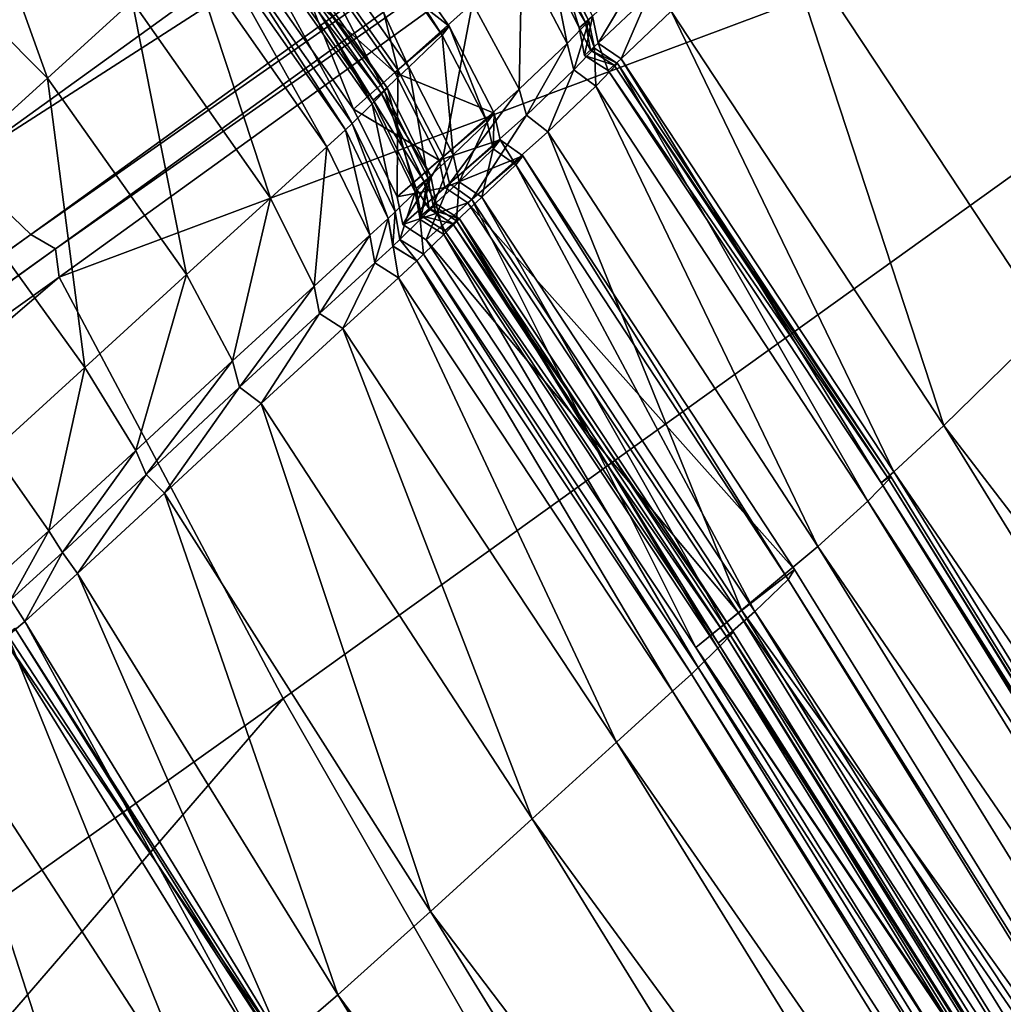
# Model space of a CAD drawing. Header units: millimetres. Extents: x 2387 to 13955, y -4964 to 364.
# Tile 834 of 1056: x 3747 to 3754, y 213 to 220. Entities that reach past the tile are written whole.
import ezdxf

# ---------------------------------------------------------------- set-up
doc = ezdxf.new("R2010")
doc.units = ezdxf.units.MM
doc.header["$MEASUREMENT"] = 0
doc.layers.add('Predefinito', color=7, linetype='Continuous', true_color=0x000000)

# ---------------------------------------------------------------- blocks, each defined once
blk = doc.blocks.new('Blocco 09')
at = {"layer": 'Predefinito'}
for points in [[(342.111, -49.8907, 440.6511), (340.1387, -46.9008, 440.6999), (348.2048, -38.96, 483.9039)], [(333.1882, -47.3724, 715.7838), (334.2477, -48.751, 715.7764), (344.7971, -41.135, 756.7747)], [(345.3139, -41.634, 756.7369), (344.7971, -41.135, 756.7747), (334.2477, -48.751, 715.7764)], [(334.2477, -48.751, 715.7764), (334.7687, -49.2472, 715.7541), (345.3139, -41.634, 756.7369)], [(345.488, -41.7405, 756.7118), (345.3139, -41.634, 756.7369), (334.7687, -49.2472, 715.7541)], [(334.7687, -49.2472, 715.7541), (334.9456, -49.3517, 715.7394), (345.488, -41.7405, 756.7118)], [(345.5183, -41.9427, 756.7369), (345.488, -41.7405, 756.7118), (334.9456, -49.3517, 715.7394)], [(334.9456, -49.3517, 715.7394), (334.9729, -49.5555, 715.7541), (345.5183, -41.9427, 756.7369)], [(347.1957, -44.9843, 756.7747), (345.5183, -41.9427, 756.7369), (334.9729, -49.5555, 715.7541)], [(334.9729, -49.5555, 715.7541), (336.5888, -52.5991, 715.7764), (347.1957, -44.9843, 756.7747)], [(347.1957, -44.9843, 756.7747), (336.5888, -52.5991, 715.7764), (341.5311, -61.2234, 715.7838)], [(341.5311, -61.2234, 715.7838), (352.3113, -53.6095, 756.7874), (347.1957, -44.9843, 756.7747)], [(337.4169, -48.0605, 426.8951), (336.4146, -46.6413, 426.8765), (336.9506, -46.1608, 427.6754)], [(336.9506, -46.1608, 427.6754), (337.9561, -47.578, 427.699), (337.4169, -48.0605, 426.8951)], [(337.7866, -47.7435, 425.7077), (336.7849, -46.3238, 425.7232), (336.3969, -46.6588, 426.6674)], [(337.7365, -47.8086, 423.2912), (336.7349, -46.3888, 423.2935), (336.7849, -46.3238, 425.7232)], [(336.7849, -46.3238, 425.7232), (337.7866, -47.7435, 425.7077), (337.7365, -47.8086, 423.2912)], [(334.888, -48.1196, 18.6888), (333.6914, -46.917, 18.8449), (334.2665, -46.3933, 21.8085)], [(334.2665, -46.3933, 21.8085), (335.4995, -47.5638, 21.7179), (334.888, -48.1196, 18.6888)], [(337.4966, -48.0409, 420.8841), (336.4964, -46.6202, 420.8716), (336.7349, -46.3888, 423.2935)], [(336.7349, -46.3888, 423.2935), (337.7365, -47.8086, 423.2912), (337.4966, -48.0409, 420.8841)], [(337.3177, -48.2064, 419.9627), (336.3193, -46.7845, 419.9508), (336.4964, -46.6202, 420.8716)], [(336.4964, -46.6202, 420.8716), (337.4966, -48.0409, 420.8841), (337.3177, -48.2064, 419.9627)], [(337.0964, -48.3434, 426.8248), (336.0977, -46.9218, 426.8204), (336.4146, -46.6413, 426.8765)], [(337.3964, -48.0798, 426.6573), (336.3969, -46.6588, 426.6674), (336.0977, -46.9218, 426.8204)], [(336.3969, -46.6588, 426.6674), (337.3964, -48.0798, 426.6573), (337.7866, -47.7435, 425.7077)], [(336.4146, -46.6413, 426.8765), (337.4169, -48.0605, 426.8951), (337.0964, -48.3434, 426.8248)], [(337.231, -48.3051, 412.5747), (336.2337, -46.8823, 412.5814), (336.3452, -46.7691, 417.7328)], [(337.343, -48.1916, 417.7226), (336.3452, -46.7691, 417.7328), (336.2985, -46.8049, 419.5822)], [(336.3452, -46.7691, 417.7328), (337.343, -48.1916, 417.7226), (337.231, -48.3051, 412.5747)], [(337.238, -48.2777, 419.7769), (336.2409, -46.855, 419.7736), (336.3193, -46.7845, 419.9508)], [(337.2958, -48.2277, 419.5768), (336.2985, -46.8049, 419.5822), (336.2409, -46.855, 419.7736)], [(336.2985, -46.8049, 419.5822), (337.2958, -48.2277, 419.5768), (337.343, -48.1916, 417.7226)], [(336.3193, -46.7845, 419.9508), (337.3177, -48.2064, 419.9627), (337.238, -48.2777, 419.7769)], [(337.0874, -48.4463, 360.7502), (336.0907, -47.023, 360.7514), (336.2337, -46.8823, 412.5814)], [(336.2337, -46.8823, 412.5814), (337.231, -48.3051, 412.5747), (337.0874, -48.4463, 360.7502)], [(336.2409, -46.855, 419.7736), (337.238, -48.2777, 419.7769), (337.2958, -48.2277, 419.5768)], [(341.3579, -50.6271, 435.6096), (339.3898, -47.6363, 435.668), (340.1387, -46.9008, 440.6999)], [(340.1387, -46.9008, 440.6999), (342.111, -49.8907, 440.6511), (341.3579, -50.6271, 435.6096)], [(333.6914, -46.917, 18.8449), (334.888, -48.1196, 18.6888), (334.1407, -48.7988, 16.9448)], [(336.0977, -46.9218, 426.8204), (337.0964, -48.3434, 426.8248), (337.3964, -48.0798, 426.6573)], [(337.0394, -48.4934, 218.8664), (336.0431, -47.0699, 218.866), (336.0907, -47.023, 360.7514)], [(336.0907, -47.023, 360.7514), (337.0874, -48.4463, 360.7502), (337.0394, -48.4934, 218.8664)], [(338.7269, -47.7567, 433.6635), (338.4147, -47.12, 433.6437), (338.5046, -47.0386, 433.8206)], [(338.5046, -47.0386, 433.8206), (338.8224, -47.6716, 433.8657), (338.7269, -47.7567, 433.6635)], [(336.9042, -48.6164, 25.2978), (335.9072, -47.1934, 25.2921), (336.0431, -47.0699, 28.6712)], [(336.0431, -47.0699, 28.6712), (337.0396, -48.4933, 28.6733), (336.9042, -48.6164, 25.2978)], [(337.0396, -48.4933, 28.6733), (336.0431, -47.0699, 28.6712), (336.0431, -47.0699, 77.8607)], [(336.0431, -47.0699, 77.8607), (337.0396, -48.4934, 77.8614), (337.0396, -48.4933, 28.6733)], [(336.0431, -47.0699, 218.866), (337.0394, -48.4934, 218.8664), (337.0396, -48.4934, 77.8614)], [(337.0396, -48.4934, 77.8614), (336.0431, -47.0699, 77.8607), (336.0431, -47.0699, 218.866)], [(338.6401, -47.8688, 430.1), (338.3117, -47.2431, 430.0676), (338.481, -47.072, 432.4857)], [(338.772, -47.7185, 433.432), (338.4611, -47.0811, 433.4382), (338.4147, -47.12, 433.6437)], [(338.4147, -47.12, 433.6437), (338.7269, -47.7567, 433.6635), (338.772, -47.7185, 433.432)], [(338.7968, -47.7061, 432.4759), (338.481, -47.072, 432.4857), (338.4611, -47.0811, 433.4382)], [(338.4611, -47.0811, 433.4382), (338.772, -47.7185, 433.432), (338.7968, -47.7061, 432.4759)], [(338.481, -47.072, 432.4857), (338.7968, -47.7061, 432.4759), (338.6401, -47.8688, 430.1)], [(336.498, -48.9858, 21.7303), (335.4995, -47.5638, 21.7179), (335.9072, -47.1934, 25.2921)], [(335.9072, -47.1934, 25.2921), (336.9042, -48.6164, 25.2978), (336.498, -48.9858, 21.7303)], [(338.2923, -48.1985, 427.77), (337.9561, -47.578, 427.699), (338.3117, -47.2431, 430.0676)], [(338.3117, -47.2431, 430.0676), (338.6401, -47.8688, 430.1), (338.2923, -48.1985, 427.77)], [(338.8627, -47.8679, 433.8958), (338.8224, -47.6716, 433.8657), (339.1826, -47.3286, 435.668)], [(339.1826, -47.3286, 435.668), (339.2256, -47.5232, 435.7069), (338.8627, -47.8679, 433.8958)], [(339.0297, -47.9795, 433.8657), (338.8627, -47.8679, 433.8958), (339.2256, -47.5232, 435.7069)], [(339.2256, -47.5232, 435.7069), (339.3898, -47.6363, 435.668), (339.0297, -47.9795, 433.8657)], [(335.8919, -49.5378, 18.7102), (334.888, -48.1196, 18.6888), (335.4995, -47.5638, 21.7179)], [(335.4995, -47.5638, 21.7179), (336.498, -48.9858, 21.7303), (335.8919, -49.5378, 18.7102)], [(337.744, -48.6872, 426.9513), (337.4169, -48.0605, 426.8951), (337.9561, -47.578, 427.699)], [(337.9561, -47.578, 427.699), (338.2923, -48.1985, 427.77), (337.744, -48.6872, 426.9513)], [(338.7635, -47.9555, 433.6768), (338.7269, -47.7567, 433.6635), (338.8224, -47.6716, 433.8657)], [(338.8224, -47.6716, 433.8657), (338.8627, -47.8679, 433.8958), (338.7635, -47.9555, 433.6768)], [(340.9988, -50.9628, 433.8204), (339.0297, -47.9795, 433.8657), (339.3898, -47.6363, 435.668)], [(339.3898, -47.6363, 435.668), (341.3579, -50.6271, 435.6096), (340.9988, -50.9628, 433.8204)], [(338.1115, -48.3717, 425.6612), (337.7866, -47.7435, 425.7077), (337.3964, -48.0798, 426.6573)], [(338.061, -48.4369, 423.2844), (337.7365, -47.8086, 423.2912), (337.7866, -47.7435, 425.7077)], [(337.7866, -47.7435, 425.7077), (338.1115, -48.3717, 425.6612), (338.061, -48.4369, 423.2844)], [(338.6874, -48.0602, 430.1217), (338.6401, -47.8688, 430.1), (338.7968, -47.7061, 432.4759)], [(338.7968, -47.7061, 432.4759), (338.8358, -47.9031, 432.4695), (338.6874, -48.0602, 430.1217)], [(338.8079, -47.9177, 433.4279), (338.772, -47.7185, 433.432), (338.7269, -47.7567, 433.6635)], [(338.7269, -47.7567, 433.6635), (338.7635, -47.9555, 433.6768), (338.8079, -47.9177, 433.4279)], [(338.8358, -47.9031, 432.4695), (338.7968, -47.7061, 432.4759), (338.772, -47.7185, 433.432)], [(338.772, -47.7185, 433.432), (338.8079, -47.9177, 433.4279), (338.8358, -47.9031, 432.4695)], [(337.8171, -48.672, 420.9218), (337.4966, -48.0409, 420.8841), (337.7365, -47.8086, 423.2912)], [(337.7365, -47.8086, 423.2912), (338.061, -48.4369, 423.2844), (337.8171, -48.672, 420.9218)], [(338.345, -48.3866, 427.8173), (338.2923, -48.1985, 427.77), (338.6401, -47.8688, 430.1)], [(338.6401, -47.8688, 430.1), (338.6874, -48.0602, 430.1217), (338.345, -48.3866, 427.8173)], [(338.8472, -48.1764, 430.1), (338.6874, -48.0602, 430.1217), (338.8358, -47.9031, 432.4695)], [(338.9343, -48.0646, 433.6635), (338.7635, -47.9555, 433.6768), (338.8627, -47.8679, 433.8958)], [(339.0038, -48.0135, 432.4759), (338.8358, -47.9031, 432.4695), (338.8079, -47.9177, 433.4279)], [(338.8358, -47.9031, 432.4695), (339.0038, -48.0135, 432.4759), (338.8472, -48.1764, 430.1)], [(338.8627, -47.8679, 433.8958), (339.0297, -47.9795, 433.8657), (338.9343, -48.0646, 433.6635)], [(338.9793, -48.0261, 433.432), (338.8079, -47.9177, 433.4279), (338.7635, -47.9555, 433.6768)], [(338.7635, -47.9555, 433.6768), (338.9343, -48.0646, 433.6635), (338.9793, -48.0261, 433.432)], [(338.8079, -47.9177, 433.4279), (338.9793, -48.0261, 433.432), (339.0038, -48.0135, 432.4759)], [(340.9069, -51.041, 433.6433), (338.9343, -48.0646, 433.6635), (339.0297, -47.9795, 433.8657)], [(339.0297, -47.9795, 433.8657), (340.9988, -50.9628, 433.8204), (340.9069, -51.041, 433.6433)], [(337.6328, -48.8411, 419.9983), (337.3177, -48.2064, 419.9627), (337.4966, -48.0409, 420.8841)], [(337.4966, -48.0409, 420.8841), (337.8171, -48.672, 420.9218), (337.6328, -48.8411, 419.9983)], [(340.8095, -51.1732, 430.0675), (338.8472, -48.1764, 430.1), (339.0038, -48.0135, 432.4759)], [(340.9549, -51.0048, 433.4379), (338.9793, -48.0261, 433.432), (338.9343, -48.0646, 433.6635)], [(340.9775, -51.0002, 432.4856), (339.0038, -48.0135, 432.4759), (338.9793, -48.0261, 433.432)], [(338.9793, -48.0261, 433.432), (340.9549, -51.0048, 433.4379), (340.9775, -51.0002, 432.4856)], [(339.0038, -48.0135, 432.4759), (340.9775, -51.0002, 432.4856), (340.8095, -51.1732, 430.0675)], [(335.1569, -50.2087, 16.9769), (334.1407, -48.7988, 16.9448), (334.888, -48.1196, 18.6888)], [(334.888, -48.1196, 18.6888), (335.8919, -49.5378, 18.7102), (335.1569, -50.2087, 16.9769)], [(337.4126, -48.9775, 426.8389), (337.0964, -48.3434, 426.8248), (337.4169, -48.0605, 426.8951)], [(337.7152, -48.7121, 426.6274), (337.3964, -48.0798, 426.6573), (337.0964, -48.3434, 426.8248)], [(337.3964, -48.0798, 426.6573), (337.7152, -48.7121, 426.6274), (338.1115, -48.3717, 425.6612)], [(337.4169, -48.0605, 426.8951), (337.744, -48.6872, 426.9513), (337.4126, -48.9775, 426.8389)], [(338.4998, -48.5066, 427.77), (338.345, -48.3866, 427.8173), (338.6874, -48.0602, 430.1217)], [(338.6874, -48.0602, 430.1217), (338.8472, -48.1764, 430.1), (338.4998, -48.5066, 427.77)], [(338.9343, -48.0646, 433.6635), (340.9069, -51.041, 433.6433), (340.9549, -51.0048, 433.4379)], [(337.5426, -48.9421, 412.5548), (337.231, -48.3051, 412.5747), (337.343, -48.1916, 417.7226)], [(337.656, -48.8276, 417.6924), (337.343, -48.1916, 417.7226), (337.2958, -48.2277, 419.5768)], [(337.343, -48.1916, 417.7226), (337.656, -48.8276, 417.6924), (337.5426, -48.9421, 412.5548)], [(340.4497, -51.5013, 427.6988), (338.4998, -48.5066, 427.77), (338.8472, -48.1764, 430.1)], [(338.8472, -48.1764, 430.1), (340.8095, -51.1732, 430.0675), (340.4497, -51.5013, 427.6988)], [(337.5493, -48.9151, 419.7868), (337.238, -48.2777, 419.7769), (337.3177, -48.2064, 419.9627)], [(337.6076, -48.8646, 419.5607), (337.2958, -48.2277, 419.5768), (337.238, -48.2777, 419.7769)], [(337.2958, -48.2277, 419.5768), (337.6076, -48.8646, 419.5607), (337.656, -48.8276, 417.6924)], [(337.3177, -48.2064, 419.9627), (337.6328, -48.8411, 419.9983), (337.5493, -48.9151, 419.7868)], [(337.7908, -48.8796, 426.9889), (337.744, -48.6872, 426.9513), (338.2923, -48.1985, 427.77)], [(338.2923, -48.1985, 427.77), (338.345, -48.3866, 427.8173), (337.7908, -48.8796, 426.9889)], [(337.3967, -49.0847, 360.7469), (337.0874, -48.4463, 360.7502), (337.231, -48.3051, 412.5747)], [(337.231, -48.3051, 412.5747), (337.5426, -48.9421, 412.5548), (337.3967, -49.0847, 360.7469)], [(337.238, -48.2777, 419.7769), (337.5493, -48.9151, 419.7868), (337.6076, -48.8646, 419.5607)], [(337.0964, -48.3434, 426.8248), (337.4126, -48.9775, 426.8389), (337.7152, -48.7121, 426.6274)], [(338.1566, -48.5649, 425.6302), (338.1115, -48.3717, 425.6612), (337.7152, -48.7121, 426.6274)], [(337.9519, -48.996, 426.9512), (337.7908, -48.8796, 426.9889), (338.345, -48.3866, 427.8173)], [(338.345, -48.3866, 427.8173), (338.4998, -48.5066, 427.77), (337.9519, -48.996, 426.9512)], [(338.106, -48.6301, 423.2798), (338.061, -48.4369, 423.2844), (338.1115, -48.3717, 425.6612)], [(338.1115, -48.3717, 425.6612), (338.1566, -48.5649, 425.6302), (338.106, -48.6301, 423.2798)], [(337.3481, -49.1323, 218.8677), (337.0394, -48.4934, 218.8664), (337.0874, -48.4463, 360.7502)], [(337.0874, -48.4463, 360.7502), (337.3967, -49.0847, 360.7469), (337.3481, -49.1323, 218.8677)], [(337.8593, -48.867, 420.9469), (337.8171, -48.672, 420.9218), (338.061, -48.4369, 423.2844)], [(338.061, -48.4369, 423.2844), (338.106, -48.6301, 423.2798), (337.8593, -48.867, 420.9469)], [(337.2148, -49.254, 25.3151), (336.9042, -48.6164, 25.2978), (337.0396, -48.4933, 28.6733)], [(337.0394, -48.4934, 218.8664), (337.3481, -49.1323, 218.8677), (337.3482, -49.1323, 77.8633)], [(337.3482, -49.1323, 77.8633), (337.0396, -48.4934, 77.8614), (337.0394, -48.4934, 218.8664)], [(337.3485, -49.1321, 28.6798), (337.0396, -48.4933, 28.6733), (337.0396, -48.4934, 77.8614)], [(337.0396, -48.4933, 28.6733), (337.3485, -49.1321, 28.6798), (337.2148, -49.254, 25.3151)], [(337.0396, -48.4934, 77.8614), (337.3482, -49.1323, 77.8633), (337.3485, -49.1321, 28.6798)], [(339.897, -51.9616, 426.894), (337.9519, -48.996, 426.9512), (338.4998, -48.5066, 427.77)], [(338.4998, -48.5066, 427.77), (340.4497, -51.5013, 427.6988), (339.897, -51.9616, 426.894)], [(336.8132, -49.6204, 21.7675), (336.498, -48.9858, 21.7303), (336.9042, -48.6164, 25.2978)], [(336.9042, -48.6164, 25.2978), (337.2148, -49.254, 25.3151), (336.8132, -49.6204, 21.7675)], [(337.7152, -48.7121, 426.6274), (337.7564, -48.9083, 426.6075), (338.1566, -48.5649, 425.6302)], [(338.319, -48.6798, 425.6611), (338.1566, -48.5649, 425.6302), (337.7564, -48.9083, 426.6075)], [(338.2683, -48.7447, 423.2844), (338.106, -48.6301, 423.2798), (338.1566, -48.5649, 425.6302)], [(338.1566, -48.5649, 425.6302), (338.319, -48.6798, 425.6611), (338.2683, -48.7447, 423.2844)], [(337.4521, -49.175, 426.8483), (337.4126, -48.9775, 426.8389), (337.744, -48.6872, 426.9513)], [(337.744, -48.6872, 426.9513), (337.7908, -48.8796, 426.9889), (337.4521, -49.175, 426.8483)], [(337.6713, -49.0386, 420.022), (337.6328, -48.8411, 419.9983), (337.8171, -48.672, 420.9218)], [(337.8171, -48.672, 420.9218), (337.8593, -48.867, 420.9469), (337.6713, -49.0386, 420.022)], [(337.7564, -48.9083, 426.6075), (337.923, -49.0209, 426.6273), (338.319, -48.6798, 425.6611)], [(338.0243, -48.9796, 420.9218), (337.8593, -48.867, 420.9469), (338.106, -48.6301, 423.2798)], [(340.2802, -51.6668, 425.7074), (338.319, -48.6798, 425.6611), (337.923, -49.0209, 426.6273)], [(338.106, -48.6301, 423.2798), (338.2683, -48.7447, 423.2844), (338.0243, -48.9796, 420.9218)], [(340.2344, -51.739, 423.2912), (338.2683, -48.7447, 423.2844), (338.319, -48.6798, 425.6611)], [(338.319, -48.6798, 425.6611), (340.2802, -51.6668, 425.7074), (340.2344, -51.739, 423.2912)], [(304.204, -71.109, 600.0856), (334.7687, -49.2472, 715.7541), (334.2477, -48.751, 715.7764)], [(337.7564, -48.9083, 426.6075), (337.7152, -48.7121, 426.6274), (337.4126, -48.9775, 426.8389)], [(339.9935, -51.9695, 420.8841), (338.0243, -48.9796, 420.9218), (338.2683, -48.7447, 423.2844)], [(338.2683, -48.7447, 423.2844), (340.2344, -51.739, 423.2912), (339.9935, -51.9695, 420.8841)], [(334.1407, -48.7988, 16.9448), (335.1569, -50.2087, 16.9769), (334.4927, -50.8134, 16.2395)], [(337.5786, -49.1408, 412.5415), (337.5426, -48.9421, 412.5548), (337.656, -48.8276, 417.6924)], [(337.656, -48.8276, 417.6924), (337.6931, -49.0258, 417.6723), (337.5786, -49.1408, 412.5415)], [(337.6931, -49.0258, 417.6723), (337.656, -48.8276, 417.6924), (337.6076, -48.8646, 419.5607)], [(337.6207, -49.2866, 426.8387), (337.4521, -49.175, 426.8483), (337.7908, -48.8796, 426.9889)], [(337.5852, -49.1143, 419.7934), (337.5493, -48.9151, 419.7868), (337.6328, -48.8411, 419.9983)], [(337.6439, -49.0635, 419.5499), (337.6076, -48.8646, 419.5607), (337.5493, -48.9151, 419.7868)], [(337.6328, -48.8411, 419.9983), (337.6713, -49.0386, 420.022), (337.5852, -49.1143, 419.7934)], [(337.6076, -48.8646, 419.5607), (337.6439, -49.0635, 419.5499), (337.6931, -49.0258, 417.6723)], [(337.7908, -48.8796, 426.9889), (337.9519, -48.996, 426.9512), (337.6207, -49.2866, 426.8387)], [(337.8401, -49.1489, 419.9983), (337.6713, -49.0386, 420.022), (337.8593, -48.867, 420.9469)], [(337.8593, -48.867, 420.9469), (338.0243, -48.9796, 420.9218), (337.8401, -49.1489, 419.9983)], [(337.4312, -49.2844, 360.7446), (337.3967, -49.0847, 360.7469), (337.5426, -48.9421, 412.5548)], [(337.4126, -48.9775, 426.8389), (337.4521, -49.175, 426.8483), (337.7564, -48.9083, 426.6075)], [(337.5426, -48.9421, 412.5548), (337.5786, -49.1408, 412.5415), (337.4312, -49.2844, 360.7446)], [(337.923, -49.0209, 426.6273), (337.7564, -48.9083, 426.6075), (337.4521, -49.175, 426.8483)], [(337.5493, -48.9151, 419.7868), (337.5852, -49.1143, 419.7934), (337.6439, -49.0635, 419.5499)], [(336.2236, -50.1613, 18.7743), (335.8919, -49.5378, 18.7102), (336.498, -48.9858, 21.7303)], [(336.498, -48.9858, 21.7303), (336.8132, -49.6204, 21.7675), (336.2236, -50.1613, 18.7743)], [(337.4521, -49.175, 426.8483), (337.6207, -49.2866, 426.8387), (337.923, -49.0209, 426.6273)], [(337.7493, -49.249, 412.5548), (337.5786, -49.1408, 412.5415), (337.6931, -49.0258, 417.6723)], [(337.7566, -49.223, 419.7868), (337.5852, -49.1143, 419.7934), (337.6713, -49.0386, 420.022)], [(339.5673, -52.2297, 426.8232), (337.6207, -49.2866, 426.8387), (337.9519, -48.996, 426.9512)], [(339.8765, -51.9809, 426.6562), (337.923, -49.0209, 426.6273), (337.6207, -49.2866, 426.8387)], [(337.8629, -49.1348, 417.6924), (337.6931, -49.0258, 417.6723), (337.6439, -49.0635, 419.5499)], [(337.6713, -49.0386, 420.022), (337.8401, -49.1489, 419.9983), (337.7566, -49.223, 419.7868)], [(337.6931, -49.0258, 417.6723), (337.8629, -49.1348, 417.6924), (337.7493, -49.249, 412.5548)], [(339.8118, -52.1304, 419.9626), (337.8401, -49.1489, 419.9983), (338.0243, -48.9796, 420.9218)], [(337.923, -49.0209, 426.6273), (339.8765, -51.9809, 426.6562), (340.2802, -51.6668, 425.7074)], [(337.9519, -48.996, 426.9512), (339.897, -51.9616, 426.894), (339.5673, -52.2297, 426.8232)], [(338.0243, -48.9796, 420.9218), (339.9935, -51.9695, 420.8841), (339.8118, -52.1304, 419.9626)], [(337.3821, -49.3323, 218.8685), (337.3481, -49.1323, 218.8677), (337.3967, -49.0847, 360.7469)], [(337.3967, -49.0847, 360.7469), (337.4312, -49.2844, 360.7446), (337.3821, -49.3323, 218.8685)], [(337.8148, -49.1722, 419.5606), (337.6439, -49.0635, 419.5499), (337.5852, -49.1143, 419.7934)], [(337.5852, -49.1143, 419.7934), (337.7566, -49.223, 419.7868), (337.8148, -49.1722, 419.5606)], [(337.6439, -49.0635, 419.5499), (337.8148, -49.1722, 419.5606), (337.8629, -49.1348, 417.6924)], [(337.2501, -49.4532, 25.3267), (337.2148, -49.254, 25.3151), (337.3485, -49.1321, 28.6798)], [(337.3485, -49.1321, 28.6798), (337.3826, -49.3319, 28.684), (337.2501, -49.4532, 25.3267)], [(337.3481, -49.1323, 218.8677), (337.3821, -49.3323, 218.8685), (337.3822, -49.3322, 77.8646)], [(337.3822, -49.3322, 77.8646), (337.3482, -49.1323, 77.8633), (337.3481, -49.1323, 218.8677)], [(337.3826, -49.3319, 28.684), (337.3485, -49.1321, 28.6798), (337.3482, -49.1323, 77.8633)], [(337.3482, -49.1323, 77.8633), (337.3822, -49.3322, 77.8646), (337.3826, -49.3319, 28.684)], [(337.6033, -49.3914, 360.7469), (337.4312, -49.2844, 360.7446), (337.5786, -49.1408, 412.5415)], [(337.5786, -49.1408, 412.5415), (337.7493, -49.249, 412.5548), (337.6033, -49.3914, 360.7469)], [(339.7282, -52.2342, 412.5747), (337.7493, -49.249, 412.5548), (337.8629, -49.1348, 417.6924)], [(339.7302, -52.1986, 419.7766), (337.7566, -49.223, 419.7868), (337.8401, -49.1489, 419.9983)], [(339.7897, -52.1513, 419.5766), (337.8148, -49.1722, 419.5606), (337.7566, -49.223, 419.7868)], [(339.8394, -52.1196, 417.7226), (337.8629, -49.1348, 417.6924), (337.8148, -49.1722, 419.5606)], [(337.8148, -49.1722, 419.5606), (339.7897, -52.1513, 419.5766), (339.8394, -52.1196, 417.7226)], [(337.8401, -49.1489, 419.9983), (339.8118, -52.1304, 419.9626), (339.7302, -52.1986, 419.7766)], [(337.8629, -49.1348, 417.6924), (339.8394, -52.1196, 417.7226), (339.7282, -52.2342, 412.5747)], [(334.7687, -49.2472, 715.7541), (304.204, -71.109, 600.0856), (304.3812, -71.2133, 600.0701)], [(304.3812, -71.2133, 600.0701), (334.9456, -49.3517, 715.7394), (334.7687, -49.2472, 715.7541)], [(336.8518, -49.8175, 21.7923), (336.8132, -49.6204, 21.7675), (337.2148, -49.254, 25.3151)], [(337.2148, -49.254, 25.3151), (337.2501, -49.4532, 25.3267), (336.8518, -49.8175, 21.7923)], [(339.5843, -52.3751, 360.7503), (337.6033, -49.3914, 360.7469), (337.7493, -49.249, 412.5548)], [(337.7493, -49.249, 412.5548), (339.7282, -52.2342, 412.5747), (339.5843, -52.3751, 360.7503)], [(337.7566, -49.223, 419.7868), (339.7302, -52.1986, 419.7766), (339.7897, -52.1513, 419.5766)], [(337.4214, -49.5608, 25.3151), (337.2501, -49.4532, 25.3267), (337.3826, -49.3319, 28.684)], [(337.5546, -49.4389, 218.8677), (337.3821, -49.3323, 218.8685), (337.4312, -49.2844, 360.7446)], [(337.5547, -49.4389, 77.8633), (337.3822, -49.3322, 77.8646), (337.3821, -49.3323, 218.8685)], [(337.3821, -49.3323, 218.8685), (337.5546, -49.4389, 218.8677), (337.5547, -49.4389, 77.8633)], [(337.5549, -49.4387, 28.6798), (337.3826, -49.3319, 28.684), (337.3822, -49.3322, 77.8646)], [(337.3822, -49.3322, 77.8646), (337.5547, -49.4389, 77.8633), (337.5549, -49.4387, 28.6798)], [(337.3826, -49.3319, 28.684), (337.5549, -49.4387, 28.6798), (337.4214, -49.5608, 25.3151)], [(337.4312, -49.2844, 360.7446), (337.6033, -49.3914, 360.7469), (337.5546, -49.4389, 218.8677)], [(337.6207, -49.2866, 426.8387), (339.5673, -52.2297, 426.8232), (339.8765, -51.9809, 426.6562)], [(334.9456, -49.3517, 715.7394), (304.3812, -71.2133, 600.0701), (304.4082, -71.4172, 600.0856)], [(304.4082, -71.4172, 600.0856), (334.9729, -49.5555, 715.7541), (334.9456, -49.3517, 715.7394)], [(339.5363, -52.4221, 218.8664), (337.5546, -49.4389, 218.8677), (337.6033, -49.3914, 360.7469)], [(337.6033, -49.3914, 360.7469), (339.5843, -52.3751, 360.7503), (339.5363, -52.4221, 218.8664)], [(337.0201, -49.9275, 21.7675), (336.8518, -49.8175, 21.7923), (337.2501, -49.4532, 25.3267)], [(337.2501, -49.4532, 25.3267), (337.4214, -49.5608, 25.3151), (337.0201, -49.9275, 21.7675)], [(339.401, -52.5451, 25.2978), (337.4214, -49.5608, 25.3151), (337.5549, -49.4387, 28.6798)], [(337.5546, -49.4389, 218.8677), (339.5363, -52.4221, 218.8664), (339.5363, -52.4221, 77.8614)], [(339.5363, -52.4221, 77.8614), (337.5547, -49.4389, 77.8633), (337.5546, -49.4389, 218.8677)], [(339.5364, -52.4221, 28.6733), (337.5549, -49.4387, 28.6798), (337.5547, -49.4389, 77.8633)], [(337.5547, -49.4389, 77.8633), (339.5363, -52.4221, 77.8614), (339.5364, -52.4221, 28.6733)], [(337.5549, -49.4387, 28.6798), (339.5364, -52.4221, 28.6733), (339.401, -52.5451, 25.2978)], [(335.526, -50.8071, 17.0733), (335.1569, -50.2087, 16.9769), (335.8919, -49.5378, 18.7102)], [(335.8919, -49.5378, 18.7102), (336.2236, -50.1613, 18.7743), (335.526, -50.8071, 17.0733)], [(334.9729, -49.5555, 715.7541), (304.4082, -71.4172, 600.0856), (305.8532, -74.4609, 600.1088)], [(305.8532, -74.4609, 600.1088), (336.5888, -52.5991, 715.7764), (334.9729, -49.5555, 715.7541)], [(338.9946, -52.9144, 21.7303), (337.0201, -49.9275, 21.7675), (337.4214, -49.5608, 25.3151)], [(337.4214, -49.5608, 25.3151), (339.401, -52.5451, 25.2978), (338.9946, -52.9144, 21.7303)], [(336.2733, -50.3512, 18.8171), (336.2236, -50.1613, 18.7743), (336.8132, -49.6204, 21.7675)], [(336.8132, -49.6204, 21.7675), (336.8518, -49.8175, 21.7923), (336.2733, -50.3512, 18.8171)], [(336.4308, -50.4688, 18.7743), (336.2733, -50.3512, 18.8171), (336.8518, -49.8175, 21.7923)], [(336.8518, -49.8175, 21.7923), (337.0201, -49.9275, 21.7675), (336.4308, -50.4688, 18.7743)], [(341.3579, -50.6271, 435.6096), (342.111, -49.8907, 440.6511), (347.5692, -58.7221, 440.635)], [(338.388, -53.4661, 18.7102), (336.4308, -50.4688, 18.7743), (337.0201, -49.9275, 21.7675)], [(337.0201, -49.9275, 21.7675), (338.9946, -52.9144, 21.7303), (338.388, -53.4661, 18.7102)], [(335.6006, -50.9803, 17.1375), (335.526, -50.8071, 17.0733), (336.2236, -50.1613, 18.7743)], [(336.2236, -50.1613, 18.7743), (336.2733, -50.3512, 18.8171), (335.6006, -50.9803, 17.1375)], [(334.8977, -51.3876, 16.3456), (334.4927, -50.8134, 16.2395), (335.1569, -50.2087, 16.9769)], [(335.1569, -50.2087, 16.9769), (335.526, -50.8071, 17.0733), (334.8977, -51.3876, 16.3456)], [(335.7333, -51.115, 17.0733), (335.6006, -50.9803, 17.1375), (336.2733, -50.3512, 18.8171)], [(336.2733, -50.3512, 18.8171), (336.4308, -50.4688, 18.7743), (335.7333, -51.115, 17.0733)], [(337.6524, -54.1364, 16.9769), (335.7333, -51.115, 17.0733), (336.4308, -50.4688, 18.7743)], [(336.4308, -50.4688, 18.7743), (338.388, -53.4661, 18.7102), (337.6524, -54.1364, 16.9769)], [(340.9988, -50.9628, 433.8204), (341.3579, -50.6271, 435.6096), (346.8119, -59.4542, 435.5902)], [(347.5692, -58.7221, 440.635), (346.8119, -59.4542, 435.5902), (341.3579, -50.6271, 435.6096)], [(334.4927, -50.8134, 16.2395), (334.8977, -51.3876, 16.3456), (334.516, -51.733, 16.2725)], [(334.9962, -51.5449, 16.4163), (334.8977, -51.3876, 16.3456), (335.526, -50.8071, 17.0733)], [(335.526, -50.8071, 17.0733), (335.6006, -50.9803, 17.1375), (334.9962, -51.5449, 16.4163)], [(340.9069, -51.041, 433.6433), (340.9988, -50.9628, 433.8204), (346.4452, -59.7744, 433.8049)], [(346.8119, -59.4542, 435.5902), (346.4452, -59.7744, 433.8049), (340.9988, -50.9628, 433.8204)], [(335.1051, -51.6958, 16.3456), (334.9962, -51.5449, 16.4163), (335.6006, -50.9803, 17.1375)], [(335.6006, -50.9803, 17.1375), (335.7333, -51.115, 17.0733), (335.1051, -51.6958, 16.3456)], [(340.8095, -51.1732, 430.0675), (340.9775, -51.0002, 432.4856), (346.4335, -59.8262, 432.4886)], [(346.4035, -59.815, 433.4392), (340.9549, -51.0048, 433.4379), (340.9069, -51.041, 433.6433)], [(346.4335, -59.8262, 432.4886), (340.9775, -51.0002, 432.4856), (340.9549, -51.0048, 433.4379)], [(340.9549, -51.0048, 433.4379), (346.4035, -59.815, 433.4392), (346.4335, -59.8262, 432.4886)], [(346.4452, -59.7744, 433.8049), (346.3491, -59.8416, 433.6357), (340.9069, -51.041, 433.6433)], [(340.9069, -51.041, 433.6433), (346.3491, -59.8416, 433.6357), (346.4035, -59.815, 433.4392)], [(336.9851, -54.7373, 16.2391), (335.1051, -51.6958, 16.3456), (335.7333, -51.115, 17.0733)], [(335.7333, -51.115, 17.0733), (337.6524, -54.1364, 16.9769), (336.9851, -54.7373, 16.2391)], [(340.4497, -51.5013, 427.6988), (340.8095, -51.1732, 430.0675), (346.2643, -60.0068, 430.0567)], [(346.4335, -59.8262, 432.4886), (346.2643, -60.0068, 430.0567), (340.8095, -51.1732, 430.0675)], [(334.6227, -51.8847, 16.3162), (334.516, -51.733, 16.2725), (334.8977, -51.3876, 16.3456)], [(334.8977, -51.3876, 16.3456), (334.9962, -51.5449, 16.4163), (334.6227, -51.8847, 16.3162)], [(339.897, -51.9616, 426.894), (340.4497, -51.5013, 427.6988), (345.8876, -60.3133, 427.6745)], [(346.2643, -60.0068, 430.0567), (345.8876, -60.3133, 427.6745), (340.4497, -51.5013, 427.6988)], [(334.7234, -52.0412, 16.2724), (334.6227, -51.8847, 16.3162), (334.9962, -51.5449, 16.4163)], [(334.9962, -51.5449, 16.4163), (335.1051, -51.6958, 16.3456), (334.7234, -52.0412, 16.2724)], [(345.7219, -60.4763, 425.7223), (340.2802, -51.6668, 425.7074), (339.8765, -51.9809, 426.6562)], [(340.2344, -51.739, 423.2912), (340.2802, -51.6668, 425.7074), (345.7219, -60.4763, 425.7223)], [(336.5842, -55.0811, 16.2056), (334.7234, -52.0412, 16.2724), (335.1051, -51.6958, 16.3456)], [(335.1051, -51.6958, 16.3456), (336.9851, -54.7373, 16.2391), (336.5842, -55.0811, 16.2056)], [(339.9935, -51.9695, 420.8841), (340.2344, -51.739, 423.2912), (345.6904, -60.5717, 423.2935)], [(345.7219, -60.4763, 425.7223), (345.6904, -60.5717, 423.2935), (340.2344, -51.739, 423.2912)], [(334.6227, -51.8847, 16.3162), (334.7234, -52.0412, 16.2724), (334.5761, -52.1671, 16.3775)], [(339.5673, -52.2297, 426.8232), (339.897, -51.9616, 426.894), (345.2953, -60.702, 426.8728)], [(345.8876, -60.3133, 427.6745), (345.2953, -60.702, 426.8728), (339.897, -51.9616, 426.894)], [(345.2776, -60.7194, 426.6636), (339.8765, -51.9809, 426.6562), (339.5673, -52.2297, 426.8232)], [(339.8118, -52.1304, 419.9626), (339.9935, -51.9695, 420.8841), (345.4479, -60.7964, 420.8715)], [(339.8765, -51.9809, 426.6562), (345.2776, -60.7194, 426.6636), (345.7219, -60.4763, 425.7223)], [(345.6904, -60.5717, 423.2935), (345.4479, -60.7964, 420.8715), (339.9935, -51.9695, 420.8841)], [(336.4457, -55.1917, 16.3593), (334.5761, -52.1671, 16.3775), (334.7234, -52.0412, 16.2724)], [(336.5662, -55.0932, 16.1836), (334.6512, -52.0897, 16.1844), (334.5761, -52.1671, 16.3775)], [(336.5518, -55.1245, 15.6576), (334.5966, -52.1344, 15.6718), (334.6512, -52.0897, 16.1844)], [(334.6512, -52.0897, 16.1844), (336.5662, -55.0932, 16.1836), (336.5518, -55.1245, 15.6576)], [(334.7234, -52.0412, 16.2724), (336.5842, -55.0811, 16.2056), (336.4457, -55.1917, 16.3593)], [(336.0093, -55.6242, 14.7609), (334.0604, -52.6266, 14.8183), (334.5966, -52.1344, 15.6718)], [(334.5761, -52.1671, 16.3775), (336.4457, -55.1917, 16.3593), (336.5662, -55.0932, 16.1836)], [(334.5966, -52.1344, 15.6718), (336.5518, -55.1245, 15.6576), (336.0093, -55.6242, 14.7609)], [(339.7282, -52.2342, 412.5747), (339.8394, -52.1196, 417.7226), (345.2964, -60.945, 417.7326)], [(339.7302, -52.1986, 419.7766), (339.8118, -52.1304, 419.9626), (345.259, -60.9412, 419.9503)], [(345.2381, -60.9615, 419.5817), (339.7897, -52.1513, 419.5766), (339.7302, -52.1986, 419.7766)], [(345.2964, -60.945, 417.7326), (339.8394, -52.1196, 417.7226), (339.7897, -52.1513, 419.5766)], [(339.7897, -52.1513, 419.5766), (345.2381, -60.9615, 419.5817), (345.2964, -60.945, 417.7326)], [(345.4479, -60.7964, 420.8715), (345.259, -60.9412, 419.9503), (339.8118, -52.1304, 419.9626)], [(345.2953, -60.702, 426.8728), (344.9409, -60.9213, 426.8148), (339.5673, -52.2297, 426.8232)], [(339.5673, -52.2297, 426.8232), (344.9409, -60.9213, 426.8148), (345.2776, -60.7194, 426.6636)], [(339.5843, -52.3751, 360.7503), (339.7282, -52.2342, 412.5747), (345.1887, -61.0643, 412.5814)], [(345.2964, -60.945, 417.7326), (345.1887, -61.0643, 412.5814), (339.7282, -52.2342, 412.5747)], [(339.7302, -52.1986, 419.7766), (345.1726, -60.9987, 419.7728), (345.2381, -60.9615, 419.5817)], [(345.259, -60.9412, 419.9503), (345.1726, -60.9987, 419.7728), (339.7302, -52.1986, 419.7766)], [(339.5363, -52.4221, 218.8664), (339.5843, -52.3751, 360.7503), (345.0457, -61.2048, 360.7514)], [(345.1887, -61.0643, 412.5814), (345.0457, -61.2048, 360.7514), (339.5843, -52.3751, 360.7503)], [(339.401, -52.5451, 25.2978), (339.5364, -52.4221, 28.6733), (344.998, -61.2517, 28.6712)], [(344.9979, -61.2516, 218.866), (344.9979, -61.2516, 77.8607), (339.5363, -52.4221, 77.8614)], [(339.5363, -52.4221, 77.8614), (339.5363, -52.4221, 218.8664), (344.9979, -61.2516, 218.866)], [(345.0457, -61.2048, 360.7514), (344.9979, -61.2516, 218.866), (339.5363, -52.4221, 218.8664)], [(339.5364, -52.4221, 28.6733), (339.5363, -52.4221, 77.8614), (344.9979, -61.2516, 77.8607)], [(344.9979, -61.2516, 77.8607), (344.998, -61.2517, 28.6712), (339.5364, -52.4221, 28.6733)], [(336.5888, -52.5991, 715.7764), (305.8532, -74.4609, 600.1088), (310.2842, -83.0847, 600.1166)], [(310.2842, -83.0847, 600.1166), (341.5311, -61.2234, 715.7838), (336.5888, -52.5991, 715.7764)], [(338.9946, -52.9144, 21.7303), (339.401, -52.5451, 25.2978), (344.8615, -61.3744, 25.2921)], [(344.998, -61.2517, 28.6712), (344.8615, -61.3744, 25.2921), (339.401, -52.5451, 25.2978)], [(335.2539, -56.3121, 13.9087), (333.3332, -53.2973, 14.0115), (334.0604, -52.6266, 14.8183)], [(334.0604, -52.6266, 14.8183), (336.0093, -55.6242, 14.7609), (335.2539, -56.3121, 13.9087)], [(338.388, -53.4661, 18.7102), (338.9946, -52.9144, 21.7303), (344.4517, -61.7427, 21.7179)], [(344.8615, -61.3744, 25.2921), (344.4517, -61.7427, 21.7179), (338.9946, -52.9144, 21.7303)], [(333.3332, -53.2973, 14.0115), (335.2539, -56.3121, 13.9087), (334.6009, -56.9076, 13.5164)], [(337.6524, -54.1364, 16.9769), (338.388, -53.4661, 18.7102), (343.837, -62.295, 18.6888)], [(344.4517, -61.7427, 21.7179), (343.837, -62.295, 18.6888), (338.388, -53.4661, 18.7102)], [(352.3113, -53.6095, 756.7874), (341.5311, -61.2234, 715.7838), (347.2186, -73.7806, 715.7838)], [(336.9851, -54.7373, 16.2391), (337.6524, -54.1364, 16.9769), (343.0858, -62.9699, 16.9448)], [(343.837, -62.295, 18.6888), (343.0858, -62.9699, 16.9448), (337.6524, -54.1364, 16.9769)], [(336.5842, -55.0811, 16.2056), (336.9851, -54.7373, 16.2391), (342.3973, -63.5663, 16.2028)], [(343.0858, -62.9699, 16.9448), (342.3973, -63.5663, 16.2028), (336.9851, -54.7373, 16.2391)]]:
    blk.add_3dface(points, dxfattribs=at)

msp = doc.modelspace()

# ---------------------------------------------------------------- block references
at = {"layer": 'Predefinito'}
msp.add_blockref('Blocco 09', (3412.0659, 267.4927), dxfattribs=at)

doc.saveas('drawing.dxf')
